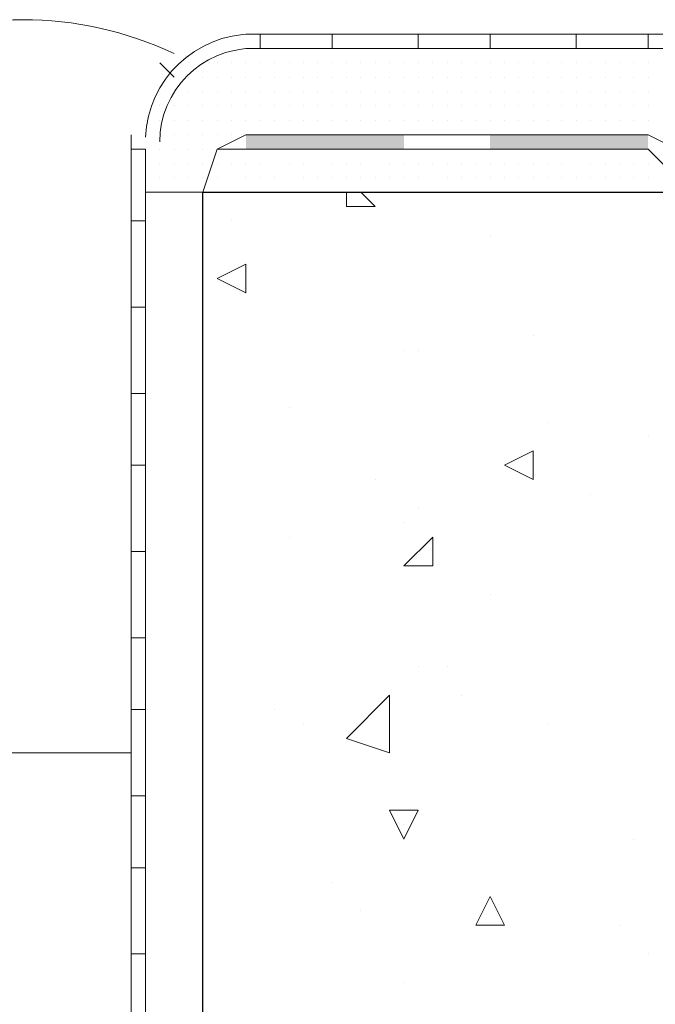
# Model space of a CAD drawing. Header units: metres. Extents: x 5.7 to 89.8, y 4 to 63.5.
# Tile 432 of 475: x 70.66 to 71.086, y 49.207 to 49.867. Entities that reach past the tile are written whole.
import ezdxf

# ---------------------------------------------------------------- set-up
doc = ezdxf.new("R2010")
doc.units = ezdxf.units.M
doc.header["$MEASUREMENT"] = 0
for name, color, linetype in [('PDF17_dim', 7, 'Continuous'), ('PDF17_hatch-borshi', 7, 'Continuous'), ('PDF17_Isogam', 7, 'Continuous'), ('PDF17_kaff', 7, 'Continuous'), ('PDF17_makos plan', 7, 'Continuous'), ('PDF17_wall', 7, 'Continuous'), ('PDF17_WIN', 7, 'Continuous')]:
    doc.layers.add(name, color=color, linetype=linetype)

msp = doc.modelspace()

# ---------------------------------------------------------------- linework, layer by layer
at = {"layer": 'PDF17_dim', "lineweight": 20}
msp.add_arc((70.66251, 49.63118), 0.23596, 64.63806, 115.48826, dxfattribs=at)
at = {"layer": 'PDF17_hatch-borshi', "lineweight": 18}
for points in [[(70.81179, 49.84788), (70.81179, 49.84788)], [(70.83106, 49.84788), (70.83106, 49.84788)], [(70.85032, 49.84788), (70.85032, 49.84788)], [(70.85032, 49.84788), (70.85032, 49.84788)], [(70.86958, 49.84788), (70.86958, 49.84788)], [(70.87921, 49.84788), (70.87921, 49.84788)], [(70.89847, 49.84788), (70.89847, 49.84788)], [(70.89847, 49.84788), (70.89847, 49.84788)], [(70.9081, 49.84788), (70.9081, 49.84788)], [(70.9081, 49.84788), (70.9081, 49.84788)], [(70.91774, 49.84788), (70.91774, 49.84788)], [(70.937, 49.84788), (70.937, 49.84788)], [(70.94663, 49.84788), (70.94663, 49.84788)], [(70.96589, 49.84788), (70.96589, 49.84788)], [(71.00442, 49.84788), (71.00442, 49.84788)], [(71.01405, 49.84788), (71.01405, 49.84788)], [(71.04294, 49.84788), (71.04294, 49.84788)], [(71.0622, 49.84788), (71.0622, 49.84788)], [(70.77327, 49.83825), (70.77327, 49.83825)], [(70.7829, 49.83825), (70.7829, 49.83825)], [(70.7829, 49.83825), (70.7829, 49.83825)], [(70.79253, 49.83825), (70.79253, 49.83825)], [(70.79253, 49.83825), (70.79253, 49.83825)], [(70.79253, 49.83825), (70.79253, 49.83825)], [(70.80216, 49.83825), (70.80216, 49.83825)], [(70.80216, 49.83825), (70.80216, 49.83825)], [(70.80216, 49.83825), (70.80216, 49.83825)], [(70.81179, 49.83825), (70.81179, 49.83825)], [(70.81179, 49.83825), (70.81179, 49.83825)], [(70.81179, 49.83825), (70.81179, 49.83825)], [(70.81179, 49.83825), (70.81179, 49.83825)], [(70.82142, 49.83825), (70.82142, 49.83825)], [(70.82142, 49.83825), (70.82142, 49.83825)], [(70.82142, 49.83825), (70.82142, 49.83825)], [(70.82142, 49.83825), (70.82142, 49.83825)], [(70.83106, 49.83825), (70.83106, 49.83825)], [(70.83106, 49.83825), (70.83106, 49.83825)], [(70.83106, 49.83825), (70.83106, 49.83825)], [(70.83106, 49.83825), (70.83106, 49.83825)], [(70.84069, 49.83825), (70.84069, 49.83825)], [(70.84069, 49.83825), (70.84069, 49.83825)], [(70.84069, 49.83825), (70.84069, 49.83825)], [(70.84069, 49.83825), (70.84069, 49.83825)], [(70.84069, 49.83825), (70.84069, 49.83825)], [(70.85032, 49.83825), (70.85032, 49.83825)], [(70.85032, 49.83825), (70.85032, 49.83825)], [(70.85032, 49.83825), (70.85032, 49.83825)], [(70.85995, 49.83825), (70.85995, 49.83825)], [(70.85995, 49.83825), (70.85995, 49.83825)], [(70.85995, 49.83825), (70.85995, 49.83825)], [(70.85995, 49.83825), (70.85995, 49.83825)], [(70.86958, 49.83825), (70.86958, 49.83825)], [(70.86958, 49.83825), (70.86958, 49.83825)], [(70.86958, 49.83825), (70.86958, 49.83825)], [(70.87921, 49.83825), (70.87921, 49.83825)], [(70.87921, 49.83825), (70.87921, 49.83825)], [(70.87921, 49.83825), (70.87921, 49.83825)], [(70.88884, 49.83825), (70.88884, 49.83825)], [(70.88884, 49.83825), (70.88884, 49.83825)], [(70.88884, 49.83825), (70.88884, 49.83825)], [(70.89847, 49.83825), (70.89847, 49.83825)], [(70.89847, 49.83825), (70.89847, 49.83825)], [(70.89847, 49.83825), (70.89847, 49.83825)], [(70.89847, 49.83825), (70.89847, 49.83825)], [(70.9081, 49.83825), (70.9081, 49.83825)], [(70.9081, 49.83825), (70.9081, 49.83825)], [(70.91774, 49.83825), (70.91774, 49.83825)], [(70.91774, 49.83825), (70.91774, 49.83825)], [(70.91774, 49.83825), (70.91774, 49.83825)], [(70.91774, 49.83825), (70.91774, 49.83825)], [(70.92737, 49.83825), (70.92737, 49.83825)], [(70.92737, 49.83825), (70.92737, 49.83825)], [(70.92737, 49.83825), (70.92737, 49.83825)], [(70.92737, 49.83825), (70.92737, 49.83825)], [(70.937, 49.83825), (70.937, 49.83825)], [(70.937, 49.83825), (70.937, 49.83825)], [(70.937, 49.83825), (70.937, 49.83825)], [(70.937, 49.83825), (70.937, 49.83825)], [(70.94663, 49.83825), (70.94663, 49.83825)], [(70.94663, 49.83825), (70.94663, 49.83825)], [(70.94663, 49.83825), (70.94663, 49.83825)], [(70.94663, 49.83825), (70.94663, 49.83825)], [(70.94663, 49.83825), (70.94663, 49.83825)], [(70.95626, 49.83825), (70.95626, 49.83825)], [(70.95626, 49.83825), (70.95626, 49.83825)], [(70.95626, 49.83825), (70.95626, 49.83825)], [(70.96589, 49.83825), (70.96589, 49.83825)], [(70.96589, 49.83825), (70.96589, 49.83825)], [(70.96589, 49.83825), (70.96589, 49.83825)], [(70.96589, 49.83825), (70.96589, 49.83825)], [(70.96589, 49.83825), (70.96589, 49.83825)], [(70.97552, 49.83825), (70.97552, 49.83825)], [(70.97552, 49.83825), (70.97552, 49.83825)], [(70.97552, 49.83825), (70.97552, 49.83825)], [(70.97552, 49.83825), (70.97552, 49.83825)], [(70.98515, 49.83825), (70.98515, 49.83825)], [(70.98515, 49.83825), (70.98515, 49.83825)], [(70.98515, 49.83825), (70.98515, 49.83825)], [(70.98515, 49.83825), (70.98515, 49.83825)], [(70.99479, 49.83825), (70.99479, 49.83825)], [(70.99479, 49.83825), (70.99479, 49.83825)], [(70.99479, 49.83825), (70.99479, 49.83825)], [(71.00442, 49.83825), (71.00442, 49.83825)], [(71.00442, 49.83825), (71.00442, 49.83825)], [(71.00442, 49.83825), (71.00442, 49.83825)], [(71.00442, 49.83825), (71.00442, 49.83825)], [(71.01405, 49.83825), (71.01405, 49.83825)], [(71.01405, 49.83825), (71.01405, 49.83825)], [(71.01405, 49.83825), (71.01405, 49.83825)], [(71.01405, 49.83825), (71.01405, 49.83825)], [(71.02368, 49.83825), (71.02368, 49.83825)], [(71.02368, 49.83825), (71.02368, 49.83825)], [(71.03331, 49.83825), (71.03331, 49.83825)], [(71.03331, 49.83825), (71.03331, 49.83825)], [(71.03331, 49.83825), (71.03331, 49.83825)], [(71.03331, 49.83825), (71.03331, 49.83825)], [(71.03331, 49.83825), (71.03331, 49.83825)], [(71.04294, 49.83825), (71.04294, 49.83825)], [(71.04294, 49.83825), (71.04294, 49.83825)], [(71.04294, 49.83825), (71.04294, 49.83825)], [(71.05257, 49.83825), (71.05257, 49.83825)], [(71.05257, 49.83825), (71.05257, 49.83825)], [(71.05257, 49.83825), (71.05257, 49.83825)], [(71.05257, 49.83825), (71.05257, 49.83825)], [(71.0622, 49.83825), (71.0622, 49.83825)], [(71.0622, 49.83825), (71.0622, 49.83825)], [(71.0622, 49.83825), (71.0622, 49.83825)], [(71.07184, 49.83825), (71.07184, 49.83825)], [(71.07184, 49.83825), (71.07184, 49.83825)], [(71.07184, 49.83825), (71.07184, 49.83825)], [(71.07184, 49.83825), (71.07184, 49.83825)], [(71.08147, 49.83825), (71.08147, 49.83825)], [(71.08147, 49.83825), (71.08147, 49.83825)], [(71.08147, 49.83825), (71.08147, 49.83825)], [(71.08147, 49.83825), (71.08147, 49.83825)], [(70.76364, 49.82862), (70.76364, 49.82862)], [(70.76364, 49.82862), (70.76364, 49.82862)], [(70.77327, 49.82862), (70.77327, 49.82862)], [(70.77327, 49.82862), (70.77327, 49.82862)], [(70.77327, 49.82862), (70.77327, 49.82862)], [(70.7829, 49.82862), (70.7829, 49.82862)], [(70.7829, 49.82862), (70.7829, 49.82862)], [(70.7829, 49.82862), (70.7829, 49.82862)], [(70.7829, 49.82862), (70.7829, 49.82862)], [(70.79253, 49.82862), (70.79253, 49.82862)], [(70.79253, 49.82862), (70.79253, 49.82862)], [(70.79253, 49.82862), (70.79253, 49.82862)], [(70.79253, 49.82862), (70.79253, 49.82862)], [(70.79253, 49.82862), (70.79253, 49.82862)], [(70.80216, 49.82862), (70.80216, 49.82862)], [(70.80216, 49.82862), (70.80216, 49.82862)], [(70.80216, 49.82862), (70.80216, 49.82862)], [(70.80216, 49.82862), (70.80216, 49.82862)], [(70.81179, 49.82862), (70.81179, 49.82862)], [(70.81179, 49.82862), (70.81179, 49.82862)], [(70.81179, 49.82862), (70.81179, 49.82862)], [(70.81179, 49.82862), (70.81179, 49.82862)], [(70.81179, 49.82862), (70.81179, 49.82862)], [(70.82142, 49.82862), (70.82142, 49.82862)], [(70.82142, 49.82862), (70.82142, 49.82862)], [(70.82142, 49.82862), (70.82142, 49.82862)], [(70.83106, 49.82862), (70.83106, 49.82862)], [(70.83106, 49.82862), (70.83106, 49.82862)], [(70.83106, 49.82862), (70.83106, 49.82862)], [(70.84069, 49.82862), (70.84069, 49.82862)], [(70.84069, 49.82862), (70.84069, 49.82862)], [(70.84069, 49.82862), (70.84069, 49.82862)], [(70.85032, 49.82862), (70.85032, 49.82862)], [(70.85032, 49.82862), (70.85032, 49.82862)], [(70.85032, 49.82862), (70.85032, 49.82862)], [(70.85995, 49.82862), (70.85995, 49.82862)], [(70.85995, 49.82862), (70.85995, 49.82862)], [(70.85995, 49.82862), (70.85995, 49.82862)], [(70.85995, 49.82862), (70.85995, 49.82862)], [(70.85995, 49.82862), (70.85995, 49.82862)], [(70.86958, 49.82862), (70.86958, 49.82862)], [(70.86958, 49.82862), (70.86958, 49.82862)], [(70.86958, 49.82862), (70.86958, 49.82862)], [(70.86958, 49.82862), (70.86958, 49.82862)], [(70.86958, 49.82862), (70.86958, 49.82862)], [(70.87921, 49.82862), (70.87921, 49.82862)], [(70.87921, 49.82862), (70.87921, 49.82862)], [(70.87921, 49.82862), (70.87921, 49.82862)], [(70.88884, 49.82862), (70.88884, 49.82862)], [(70.88884, 49.82862), (70.88884, 49.82862)], [(70.88884, 49.82862), (70.88884, 49.82862)], [(70.88884, 49.82862), (70.88884, 49.82862)], [(70.89847, 49.82862), (70.89847, 49.82862)], [(70.89847, 49.82862), (70.89847, 49.82862)], [(70.89847, 49.82862), (70.89847, 49.82862)], [(70.9081, 49.82862), (70.9081, 49.82862)], [(70.9081, 49.82862), (70.9081, 49.82862)], [(70.9081, 49.82862), (70.9081, 49.82862)], [(70.91774, 49.82862), (70.91774, 49.82862)], [(70.91774, 49.82862), (70.91774, 49.82862)], [(70.91774, 49.82862), (70.91774, 49.82862)], [(70.91774, 49.82862), (70.91774, 49.82862)], [(70.92737, 49.82862), (70.92737, 49.82862)], [(70.92737, 49.82862), (70.92737, 49.82862)], [(70.92737, 49.82862), (70.92737, 49.82862)], [(70.92737, 49.82862), (70.92737, 49.82862)], [(70.937, 49.82862), (70.937, 49.82862)], [(70.937, 49.82862), (70.937, 49.82862)], [(70.937, 49.82862), (70.937, 49.82862)], [(70.94663, 49.82862), (70.94663, 49.82862)], [(70.94663, 49.82862), (70.94663, 49.82862)], [(70.94663, 49.82862), (70.94663, 49.82862)], [(70.94663, 49.82862), (70.94663, 49.82862)], [(70.95626, 49.82862), (70.95626, 49.82862)], [(70.95626, 49.82862), (70.95626, 49.82862)], [(70.95626, 49.82862), (70.95626, 49.82862)], [(70.96589, 49.82862), (70.96589, 49.82862)], [(70.96589, 49.82862), (70.96589, 49.82862)], [(70.96589, 49.82862), (70.96589, 49.82862)], [(70.97552, 49.82862), (70.97552, 49.82862)], [(70.97552, 49.82862), (70.97552, 49.82862)], [(70.97552, 49.82862), (70.97552, 49.82862)], [(70.97552, 49.82862), (70.97552, 49.82862)], [(70.97552, 49.82862), (70.97552, 49.82862)], [(70.98515, 49.82862), (70.98515, 49.82862)], [(70.98515, 49.82862), (70.98515, 49.82862)], [(70.98515, 49.82862), (70.98515, 49.82862)], [(70.99479, 49.82862), (70.99479, 49.82862)], [(70.99479, 49.82862), (70.99479, 49.82862)], [(70.99479, 49.82862), (70.99479, 49.82862)], [(70.99479, 49.82862), (70.99479, 49.82862)], [(71.00442, 49.82862), (71.00442, 49.82862)], [(71.00442, 49.82862), (71.00442, 49.82862)], [(71.00442, 49.82862), (71.00442, 49.82862)], [(71.00442, 49.82862), (71.00442, 49.82862)], [(71.00442, 49.82862), (71.00442, 49.82862)], [(71.01405, 49.82862), (71.01405, 49.82862)], [(71.01405, 49.82862), (71.01405, 49.82862)], [(71.01405, 49.82862), (71.01405, 49.82862)], [(71.01405, 49.82862), (71.01405, 49.82862)], [(71.02368, 49.82862), (71.02368, 49.82862)], [(71.02368, 49.82862), (71.02368, 49.82862)], [(71.02368, 49.82862), (71.02368, 49.82862)], [(71.02368, 49.82862), (71.02368, 49.82862)], [(71.03331, 49.82862), (71.03331, 49.82862)], [(71.03331, 49.82862), (71.03331, 49.82862)], [(71.04294, 49.82862), (71.04294, 49.82862)], [(71.04294, 49.82862), (71.04294, 49.82862)], [(71.04294, 49.82862), (71.04294, 49.82862)], [(71.05257, 49.82862), (71.05257, 49.82862)], [(71.05257, 49.82862), (71.05257, 49.82862)], [(71.0622, 49.82862), (71.0622, 49.82862)], [(71.0622, 49.82862), (71.0622, 49.82862)], [(71.0622, 49.82862), (71.0622, 49.82862)], [(71.07184, 49.82862), (71.07184, 49.82862)], [(71.07184, 49.82862), (71.07184, 49.82862)], [(71.07184, 49.82862), (71.07184, 49.82862)], [(71.08147, 49.82862), (71.08147, 49.82862)], [(71.08147, 49.82862), (71.08147, 49.82862)], [(71.08147, 49.82862), (71.08147, 49.82862)], [(71.08147, 49.82862), (71.08147, 49.82862)], [(70.75401, 49.81899), (70.75401, 49.81899)], [(70.76364, 49.81899), (70.76364, 49.81899)], [(70.76364, 49.81899), (70.76364, 49.81899)], [(70.77327, 49.81899), (70.77327, 49.81899)], [(70.77327, 49.81899), (70.77327, 49.81899)], [(70.7829, 49.81899), (70.7829, 49.81899)], [(70.7829, 49.81899), (70.7829, 49.81899)], [(70.7829, 49.81899), (70.7829, 49.81899)], [(70.7829, 49.81899), (70.7829, 49.81899)], [(70.79253, 49.81899), (70.79253, 49.81899)], [(70.79253, 49.81899), (70.79253, 49.81899)], [(70.79253, 49.81899), (70.79253, 49.81899)], [(70.80216, 49.81899), (70.80216, 49.81899)], [(70.80216, 49.81899), (70.80216, 49.81899)], [(70.80216, 49.81899), (70.80216, 49.81899)], [(70.80216, 49.81899), (70.80216, 49.81899)], [(70.81179, 49.81899), (70.81179, 49.81899)], [(70.81179, 49.81899), (70.81179, 49.81899)], [(70.81179, 49.81899), (70.81179, 49.81899)], [(70.81179, 49.81899), (70.81179, 49.81899)], [(70.82142, 49.81899), (70.82142, 49.81899)], [(70.82142, 49.81899), (70.82142, 49.81899)], [(70.82142, 49.81899), (70.82142, 49.81899)], [(70.82142, 49.81899), (70.82142, 49.81899)], [(70.83106, 49.81899), (70.83106, 49.81899)], [(70.83106, 49.81899), (70.83106, 49.81899)], [(70.83106, 49.81899), (70.83106, 49.81899)], [(70.83106, 49.81899), (70.83106, 49.81899)], [(70.84069, 49.81899), (70.84069, 49.81899)], [(70.84069, 49.81899), (70.84069, 49.81899)], [(70.84069, 49.81899), (70.84069, 49.81899)], [(70.85032, 49.81899), (70.85032, 49.81899)], [(70.85032, 49.81899), (70.85032, 49.81899)], [(70.85032, 49.81899), (70.85032, 49.81899)], [(70.85032, 49.81899), (70.85032, 49.81899)], [(70.85995, 49.81899), (70.85995, 49.81899)], [(70.85995, 49.81899), (70.85995, 49.81899)], [(70.86958, 49.81899), (70.86958, 49.81899)], [(70.86958, 49.81899), (70.86958, 49.81899)], [(70.86958, 49.81899), (70.86958, 49.81899)], [(70.87921, 49.81899), (70.87921, 49.81899)], [(70.87921, 49.81899), (70.87921, 49.81899)], [(70.87921, 49.81899), (70.87921, 49.81899)], [(70.88884, 49.81899), (70.88884, 49.81899)], [(70.88884, 49.81899), (70.88884, 49.81899)], [(70.88884, 49.81899), (70.88884, 49.81899)], [(70.89847, 49.81899), (70.89847, 49.81899)], [(70.89847, 49.81899), (70.89847, 49.81899)], [(70.89847, 49.81899), (70.89847, 49.81899)], [(70.89847, 49.81899), (70.89847, 49.81899)], [(70.89847, 49.81899), (70.89847, 49.81899)], [(70.9081, 49.81899), (70.9081, 49.81899)], [(70.9081, 49.81899), (70.9081, 49.81899)], [(70.9081, 49.81899), (70.9081, 49.81899)], [(70.91774, 49.81899), (70.91774, 49.81899)], [(70.91774, 49.81899), (70.91774, 49.81899)], [(70.91774, 49.81899), (70.91774, 49.81899)], [(70.91774, 49.81899), (70.91774, 49.81899)], [(70.92737, 49.81899), (70.92737, 49.81899)], [(70.92737, 49.81899), (70.92737, 49.81899)], [(70.92737, 49.81899), (70.92737, 49.81899)], [(70.92737, 49.81899), (70.92737, 49.81899)], [(70.937, 49.81899), (70.937, 49.81899)], [(70.937, 49.81899), (70.937, 49.81899)], [(70.937, 49.81899), (70.937, 49.81899)], [(70.94663, 49.81899), (70.94663, 49.81899)], [(70.94663, 49.81899), (70.94663, 49.81899)], [(70.94663, 49.81899), (70.94663, 49.81899)], [(70.94663, 49.81899), (70.94663, 49.81899)], [(70.95626, 49.81899), (70.95626, 49.81899)], [(70.95626, 49.81899), (70.95626, 49.81899)], [(70.95626, 49.81899), (70.95626, 49.81899)], [(70.96589, 49.81899), (70.96589, 49.81899)], [(70.96589, 49.81899), (70.96589, 49.81899)], [(70.97552, 49.81899), (70.97552, 49.81899)], [(70.97552, 49.81899), (70.97552, 49.81899)], [(70.98515, 49.81899), (70.98515, 49.81899)], [(70.98515, 49.81899), (70.98515, 49.81899)], [(70.98515, 49.81899), (70.98515, 49.81899)], [(70.99479, 49.81899), (70.99479, 49.81899)], [(70.99479, 49.81899), (70.99479, 49.81899)], [(70.99479, 49.81899), (70.99479, 49.81899)], [(71.00442, 49.81899), (71.00442, 49.81899)], [(71.00442, 49.81899), (71.00442, 49.81899)], [(71.00442, 49.81899), (71.00442, 49.81899)], [(71.00442, 49.81899), (71.00442, 49.81899)], [(71.00442, 49.81899), (71.00442, 49.81899)], [(71.01405, 49.81899), (71.01405, 49.81899)], [(71.01405, 49.81899), (71.01405, 49.81899)], [(71.01405, 49.81899), (71.01405, 49.81899)], [(71.01405, 49.81899), (71.01405, 49.81899)], [(71.02368, 49.81899), (71.02368, 49.81899)], [(71.02368, 49.81899), (71.02368, 49.81899)], [(71.02368, 49.81899), (71.02368, 49.81899)], [(71.02368, 49.81899), (71.02368, 49.81899)], [(71.03331, 49.81899), (71.03331, 49.81899)], [(71.03331, 49.81899), (71.03331, 49.81899)], [(71.03331, 49.81899), (71.03331, 49.81899)], [(71.03331, 49.81899), (71.03331, 49.81899)], [(71.03331, 49.81899), (71.03331, 49.81899)], [(71.04294, 49.81899), (71.04294, 49.81899)], [(71.04294, 49.81899), (71.04294, 49.81899)], [(71.04294, 49.81899), (71.04294, 49.81899)], [(71.05257, 49.81899), (71.05257, 49.81899)], [(71.05257, 49.81899), (71.05257, 49.81899)], [(71.05257, 49.81899), (71.05257, 49.81899)], [(71.05257, 49.81899), (71.05257, 49.81899)], [(71.0622, 49.81899), (71.0622, 49.81899)], [(71.0622, 49.81899), (71.0622, 49.81899)], [(71.0622, 49.81899), (71.0622, 49.81899)], [(71.0622, 49.81899), (71.0622, 49.81899)], [(71.07184, 49.81899), (71.07184, 49.81899)], [(71.07184, 49.81899), (71.07184, 49.81899)], [(71.07184, 49.81899), (71.07184, 49.81899)], [(71.08147, 49.81899), (71.08147, 49.81899)], [(71.08147, 49.81899), (71.08147, 49.81899)], [(71.08147, 49.81899), (71.08147, 49.81899)], [(71.08147, 49.81899), (71.08147, 49.81899)], [(70.75401, 49.80936), (70.75401, 49.80936)], [(70.75401, 49.80936), (70.75401, 49.80936)], [(70.75401, 49.80936), (70.75401, 49.80936)], [(70.76364, 49.80936), (70.76364, 49.80936)], [(70.76364, 49.80936), (70.76364, 49.80936)], [(70.76364, 49.80936), (70.76364, 49.80936)], [(70.76364, 49.80936), (70.76364, 49.80936)], [(70.77327, 49.80936), (70.77327, 49.80936)], [(70.77327, 49.80936), (70.77327, 49.80936)], [(70.77327, 49.80936), (70.77327, 49.80936)], [(70.77327, 49.80936), (70.77327, 49.80936)], [(70.7829, 49.80936), (70.7829, 49.80936)], [(70.7829, 49.80936), (70.7829, 49.80936)], [(70.7829, 49.80936), (70.7829, 49.80936)], [(70.79253, 49.80936), (70.79253, 49.80936)], [(70.79253, 49.80936), (70.79253, 49.80936)], [(70.79253, 49.80936), (70.79253, 49.80936)], [(70.79253, 49.80936), (70.79253, 49.80936)], [(70.80216, 49.80936), (70.80216, 49.80936)], [(70.80216, 49.80936), (70.80216, 49.80936)], [(70.80216, 49.80936), (70.80216, 49.80936)], [(70.81179, 49.80936), (70.81179, 49.80936)], [(70.81179, 49.80936), (70.81179, 49.80936)], [(70.82142, 49.80936), (70.82142, 49.80936)], [(70.82142, 49.80936), (70.82142, 49.80936)], [(70.82142, 49.80936), (70.82142, 49.80936)], [(70.82142, 49.80936), (70.82142, 49.80936)], [(70.83106, 49.80936), (70.83106, 49.80936)], [(70.83106, 49.80936), (70.83106, 49.80936)], [(70.83106, 49.80936), (70.83106, 49.80936)], [(70.83106, 49.80936), (70.83106, 49.80936)], [(70.84069, 49.80936), (70.84069, 49.80936)], [(70.84069, 49.80936), (70.84069, 49.80936)], [(70.84069, 49.80936), (70.84069, 49.80936)], [(70.84069, 49.80936), (70.84069, 49.80936)], [(70.84069, 49.80936), (70.84069, 49.80936)], [(70.85032, 49.80936), (70.85032, 49.80936)], [(70.85032, 49.80936), (70.85032, 49.80936)], [(70.85032, 49.80936), (70.85032, 49.80936)], [(70.85032, 49.80936), (70.85032, 49.80936)], [(70.85995, 49.80936), (70.85995, 49.80936)], [(70.85995, 49.80936), (70.85995, 49.80936)], [(70.85995, 49.80936), (70.85995, 49.80936)], [(70.85995, 49.80936), (70.85995, 49.80936)], [(70.86958, 49.80936), (70.86958, 49.80936)], [(70.86958, 49.80936), (70.86958, 49.80936)], [(70.86958, 49.80936), (70.86958, 49.80936)], [(70.86958, 49.80936), (70.86958, 49.80936)], [(70.86958, 49.80936), (70.86958, 49.80936)], [(70.87921, 49.80936), (70.87921, 49.80936)], [(70.87921, 49.80936), (70.87921, 49.80936)], [(70.87921, 49.80936), (70.87921, 49.80936)], [(70.88884, 49.80936), (70.88884, 49.80936)], [(70.88884, 49.80936), (70.88884, 49.80936)], [(70.88884, 49.80936), (70.88884, 49.80936)], [(70.88884, 49.80936), (70.88884, 49.80936)], [(70.89847, 49.80936), (70.89847, 49.80936)], [(70.89847, 49.80936), (70.89847, 49.80936)], [(70.9081, 49.80936), (70.9081, 49.80936)], [(70.9081, 49.80936), (70.9081, 49.80936)], [(70.9081, 49.80936), (70.9081, 49.80936)], [(70.9081, 49.80936), (70.9081, 49.80936)], [(70.91774, 49.80936), (70.91774, 49.80936)], [(70.91774, 49.80936), (70.91774, 49.80936)], [(70.91774, 49.80936), (70.91774, 49.80936)], [(70.92737, 49.80936), (70.92737, 49.80936)], [(70.92737, 49.80936), (70.92737, 49.80936)], [(70.92737, 49.80936), (70.92737, 49.80936)], [(70.92737, 49.80936), (70.92737, 49.80936)], [(70.92737, 49.80936), (70.92737, 49.80936)], [(70.92737, 49.80936), (70.92737, 49.80936)], [(70.937, 49.80936), (70.937, 49.80936)], [(70.937, 49.80936), (70.937, 49.80936)], [(70.937, 49.80936), (70.937, 49.80936)], [(70.937, 49.80936), (70.937, 49.80936)], [(70.94663, 49.80936), (70.94663, 49.80936)], [(70.94663, 49.80936), (70.94663, 49.80936)], [(70.94663, 49.80936), (70.94663, 49.80936)], [(70.95626, 49.80936), (70.95626, 49.80936)], [(70.95626, 49.80936), (70.95626, 49.80936)], [(70.95626, 49.80936), (70.95626, 49.80936)], [(70.95626, 49.80936), (70.95626, 49.80936)], [(70.95626, 49.80936), (70.95626, 49.80936)], [(70.95626, 49.80936), (70.95626, 49.80936)], [(70.96589, 49.80936), (70.96589, 49.80936)], [(70.96589, 49.80936), (70.96589, 49.80936)], [(70.97552, 49.80936), (70.97552, 49.80936)], [(70.97552, 49.80936), (70.97552, 49.80936)], [(70.97552, 49.80936), (70.97552, 49.80936)], [(70.97552, 49.80936), (70.97552, 49.80936)], [(70.97552, 49.80936), (70.97552, 49.80936)], [(70.98515, 49.80936), (70.98515, 49.80936)], [(70.98515, 49.80936), (70.98515, 49.80936)], [(70.98515, 49.80936), (70.98515, 49.80936)], [(70.99479, 49.80936), (70.99479, 49.80936)], [(70.99479, 49.80936), (70.99479, 49.80936)], [(70.99479, 49.80936), (70.99479, 49.80936)], [(71.00442, 49.80936), (71.00442, 49.80936)], [(71.00442, 49.80936), (71.00442, 49.80936)], [(71.00442, 49.80936), (71.00442, 49.80936)], [(71.01405, 49.80936), (71.01405, 49.80936)], [(71.01405, 49.80936), (71.01405, 49.80936)], [(71.01405, 49.80936), (71.01405, 49.80936)], [(71.02368, 49.80936), (71.02368, 49.80936)], [(71.02368, 49.80936), (71.02368, 49.80936)], [(71.03331, 49.80936), (71.03331, 49.80936)], [(71.03331, 49.80936), (71.03331, 49.80936)], [(71.03331, 49.80936), (71.03331, 49.80936)], [(71.04294, 49.80936), (71.04294, 49.80936)], [(71.04294, 49.80936), (71.04294, 49.80936)], [(71.04294, 49.80936), (71.04294, 49.80936)], [(71.04294, 49.80936), (71.04294, 49.80936)], [(71.05257, 49.80936), (71.05257, 49.80936)], [(71.05257, 49.80936), (71.05257, 49.80936)], [(71.05257, 49.80936), (71.05257, 49.80936)], [(71.0622, 49.80936), (71.0622, 49.80936)], [(71.0622, 49.80936), (71.0622, 49.80936)], [(71.0622, 49.80936), (71.0622, 49.80936)], [(71.0622, 49.80936), (71.0622, 49.80936)], [(71.07184, 49.80936), (71.07184, 49.80936)], [(71.07184, 49.80936), (71.07184, 49.80936)], [(71.07184, 49.80936), (71.07184, 49.80936)], [(71.08147, 49.80936), (71.08147, 49.80936)], [(71.08147, 49.80936), (71.08147, 49.80936)], [(71.08147, 49.80936), (71.08147, 49.80936)], [(70.74437, 49.79972), (70.74437, 49.79972)], [(70.75401, 49.79972), (70.75401, 49.79972)], [(70.75401, 49.79972), (70.75401, 49.79972)], [(70.75401, 49.79972), (70.75401, 49.79972)], [(70.76364, 49.79972), (70.76364, 49.79972)], [(70.76364, 49.79972), (70.76364, 49.79972)], [(70.76364, 49.79972), (70.76364, 49.79972)], [(70.77327, 49.79972), (70.77327, 49.79972)], [(70.77327, 49.79972), (70.77327, 49.79972)], [(70.77327, 49.79972), (70.77327, 49.79972)], [(70.7829, 49.79972), (70.7829, 49.79972)], [(70.7829, 49.79972), (70.7829, 49.79972)], [(70.7829, 49.79972), (70.7829, 49.79972)], [(70.7829, 49.79972), (70.7829, 49.79972)], [(70.79253, 49.79972), (70.79253, 49.79972)], [(70.79253, 49.79972), (70.79253, 49.79972)], [(70.79253, 49.79972), (70.79253, 49.79972)], [(70.79253, 49.79972), (70.79253, 49.79972)], [(70.80216, 49.79972), (70.80216, 49.79972)], [(70.80216, 49.79972), (70.80216, 49.79972)], [(70.81179, 49.79972), (70.81179, 49.79972)], [(70.81179, 49.79972), (70.81179, 49.79972)], [(70.81179, 49.79972), (70.81179, 49.79972)], [(70.81179, 49.79972), (70.81179, 49.79972)], [(70.82142, 49.79972), (70.82142, 49.79972)], [(70.82142, 49.79972), (70.82142, 49.79972)], [(70.83106, 49.79972), (70.83106, 49.79972)], [(70.83106, 49.79972), (70.83106, 49.79972)], [(70.83106, 49.79972), (70.83106, 49.79972)], [(70.84069, 49.79972), (70.84069, 49.79972)], [(70.84069, 49.79972), (70.84069, 49.79972)], [(70.85032, 49.79972), (70.85032, 49.79972)], [(70.85032, 49.79972), (70.85032, 49.79972)], [(70.85032, 49.79972), (70.85032, 49.79972)], [(70.85032, 49.79972), (70.85032, 49.79972)], [(70.85995, 49.79972), (70.85995, 49.79972)], [(70.85995, 49.79972), (70.85995, 49.79972)], [(70.85995, 49.79972), (70.85995, 49.79972)], [(70.85995, 49.79972), (70.85995, 49.79972)], [(70.86958, 49.79972), (70.86958, 49.79972)], [(70.86958, 49.79972), (70.86958, 49.79972)], [(70.87921, 49.79972), (70.87921, 49.79972)], [(70.87921, 49.79972), (70.87921, 49.79972)], [(70.87921, 49.79972), (70.87921, 49.79972)], [(70.87921, 49.79972), (70.87921, 49.79972)], [(70.88884, 49.79972), (70.88884, 49.79972)], [(70.88884, 49.79972), (70.88884, 49.79972)], [(70.89847, 49.79972), (70.89847, 49.79972)], [(70.89847, 49.79972), (70.89847, 49.79972)], [(70.89847, 49.79972), (70.89847, 49.79972)], [(70.89847, 49.79972), (70.89847, 49.79972)], [(70.89847, 49.79972), (70.89847, 49.79972)], [(70.9081, 49.79972), (70.9081, 49.79972)], [(70.9081, 49.79972), (70.9081, 49.79972)], [(70.9081, 49.79972), (70.9081, 49.79972)], [(70.91774, 49.79972), (70.91774, 49.79972)], [(70.91774, 49.79972), (70.91774, 49.79972)], [(70.91774, 49.79972), (70.91774, 49.79972)], [(70.91774, 49.79972), (70.91774, 49.79972)], [(70.92737, 49.79972), (70.92737, 49.79972)], [(70.92737, 49.79972), (70.92737, 49.79972)], [(70.92737, 49.79972), (70.92737, 49.79972)], [(70.92737, 49.79972), (70.92737, 49.79972)], [(70.937, 49.79972), (70.937, 49.79972)], [(70.937, 49.79972), (70.937, 49.79972)], [(70.94663, 49.79972), (70.94663, 49.79972)], [(70.94663, 49.79972), (70.94663, 49.79972)], [(70.94663, 49.79972), (70.94663, 49.79972)], [(70.95626, 49.79972), (70.95626, 49.79972)], [(70.95626, 49.79972), (70.95626, 49.79972)], [(70.95626, 49.79972), (70.95626, 49.79972)], [(70.96589, 49.79972), (70.96589, 49.79972)], [(70.96589, 49.79972), (70.96589, 49.79972)], [(70.96589, 49.79972), (70.96589, 49.79972)], [(70.96589, 49.79972), (70.96589, 49.79972)], [(70.97552, 49.79972), (70.97552, 49.79972)], [(70.97552, 49.79972), (70.97552, 49.79972)], [(70.98515, 49.79972), (70.98515, 49.79972)], [(70.98515, 49.79972), (70.98515, 49.79972)], [(70.98515, 49.79972), (70.98515, 49.79972)], [(70.98515, 49.79972), (70.98515, 49.79972)], [(70.99479, 49.79972), (70.99479, 49.79972)], [(70.99479, 49.79972), (70.99479, 49.79972)], [(70.99479, 49.79972), (70.99479, 49.79972)], [(70.99479, 49.79972), (70.99479, 49.79972)], [(71.00442, 49.79972), (71.00442, 49.79972)], [(71.00442, 49.79972), (71.00442, 49.79972)], [(71.00442, 49.79972), (71.00442, 49.79972)], [(71.01405, 49.79972), (71.01405, 49.79972)], [(71.01405, 49.79972), (71.01405, 49.79972)], [(71.01405, 49.79972), (71.01405, 49.79972)], [(71.01405, 49.79972), (71.01405, 49.79972)], [(71.02368, 49.79972), (71.02368, 49.79972)], [(71.02368, 49.79972), (71.02368, 49.79972)], [(71.02368, 49.79972), (71.02368, 49.79972)], [(71.03331, 49.79972), (71.03331, 49.79972)], [(71.03331, 49.79972), (71.03331, 49.79972)], [(71.03331, 49.79972), (71.03331, 49.79972)], [(71.04294, 49.79972), (71.04294, 49.79972)], [(71.05257, 49.79972), (71.05257, 49.79972)], [(71.05257, 49.79972), (71.05257, 49.79972)], [(71.0622, 49.79972), (71.0622, 49.79972)], [(71.0622, 49.79972), (71.0622, 49.79972)], [(71.0622, 49.79972), (71.0622, 49.79972)], [(71.07184, 49.79972), (71.07184, 49.79972)], [(71.07184, 49.79972), (71.07184, 49.79972)], [(71.07184, 49.79972), (71.07184, 49.79972)], [(71.08147, 49.79972), (71.08147, 49.79972)], [(71.08147, 49.79972), (71.08147, 49.79972)], [(71.08147, 49.79972), (71.08147, 49.79972)], [(71.08147, 49.79972), (71.08147, 49.79972)], [(70.75401, 49.79009), (70.75401, 49.79009)], [(70.75401, 49.79009), (70.75401, 49.79009)], [(70.75401, 49.79009), (70.75401, 49.79009)], [(70.76364, 49.79009), (70.76364, 49.79009)], [(70.76364, 49.79009), (70.76364, 49.79009)], [(70.77327, 49.79009), (70.77327, 49.79009)], [(70.77327, 49.79009), (70.77327, 49.79009)], [(70.7829, 49.79009), (70.7829, 49.79009)], [(70.7829, 49.79009), (70.7829, 49.79009)], [(70.7829, 49.79009), (70.7829, 49.79009)], [(70.7829, 49.79009), (70.7829, 49.79009)], [(70.79253, 49.79009), (70.79253, 49.79009)], [(70.79253, 49.79009), (70.79253, 49.79009)], [(70.79253, 49.79009), (70.79253, 49.79009)], [(70.80216, 49.79009), (70.80216, 49.79009)], [(70.80216, 49.79009), (70.80216, 49.79009)], [(70.81179, 49.79009), (70.81179, 49.79009)], [(70.81179, 49.79009), (70.81179, 49.79009)], [(70.82142, 49.79009), (70.82142, 49.79009)], [(70.82142, 49.79009), (70.82142, 49.79009)], [(70.82142, 49.79009), (70.82142, 49.79009)], [(70.83106, 49.79009), (70.83106, 49.79009)], [(70.83106, 49.79009), (70.83106, 49.79009)], [(70.84069, 49.79009), (70.84069, 49.79009)], [(70.84069, 49.79009), (70.84069, 49.79009)], [(70.84069, 49.79009), (70.84069, 49.79009)], [(70.85032, 49.79009), (70.85032, 49.79009)], [(70.85995, 49.79009), (70.85995, 49.79009)], [(70.86958, 49.79009), (70.86958, 49.79009)], [(70.86958, 49.79009), (70.86958, 49.79009)], [(70.87921, 49.79009), (70.87921, 49.79009)], [(70.87921, 49.79009), (70.87921, 49.79009)], [(70.88884, 49.79009), (70.88884, 49.79009)], [(70.88884, 49.79009), (70.88884, 49.79009)], [(70.89847, 49.79009), (70.89847, 49.79009)], [(70.89847, 49.79009), (70.89847, 49.79009)], [(70.9081, 49.79009), (70.9081, 49.79009)], [(70.9081, 49.79009), (70.9081, 49.79009)], [(70.9081, 49.79009), (70.9081, 49.79009)], [(70.92737, 49.79009), (70.92737, 49.79009)], [(70.92737, 49.79009), (70.92737, 49.79009)], [(70.92737, 49.79009), (70.92737, 49.79009)], [(70.92737, 49.79009), (70.92737, 49.79009)], [(70.937, 49.79009), (70.937, 49.79009)], [(70.937, 49.79009), (70.937, 49.79009)], [(70.94663, 49.79009), (70.94663, 49.79009)], [(70.94663, 49.79009), (70.94663, 49.79009)], [(70.95626, 49.79009), (70.95626, 49.79009)], [(70.95626, 49.79009), (70.95626, 49.79009)], [(70.95626, 49.79009), (70.95626, 49.79009)], [(70.96589, 49.79009), (70.96589, 49.79009)], [(70.97552, 49.79009), (70.97552, 49.79009)], [(70.97552, 49.79009), (70.97552, 49.79009)], [(70.98515, 49.79009), (70.98515, 49.79009)], [(70.99479, 49.79009), (70.99479, 49.79009)], [(70.99479, 49.79009), (70.99479, 49.79009)], [(70.99479, 49.79009), (70.99479, 49.79009)], [(71.00442, 49.79009), (71.00442, 49.79009)], [(71.00442, 49.79009), (71.00442, 49.79009)], [(71.01405, 49.79009), (71.01405, 49.79009)], [(71.02368, 49.79009), (71.02368, 49.79009)], [(71.02368, 49.79009), (71.02368, 49.79009)], [(71.03331, 49.79009), (71.03331, 49.79009)], [(71.03331, 49.79009), (71.03331, 49.79009)], [(71.04294, 49.79009), (71.04294, 49.79009)], [(71.04294, 49.79009), (71.04294, 49.79009)], [(71.05257, 49.79009), (71.05257, 49.79009)], [(71.05257, 49.79009), (71.05257, 49.79009)], [(71.05257, 49.79009), (71.05257, 49.79009)], [(71.0622, 49.79009), (71.0622, 49.79009)], [(71.0622, 49.79009), (71.0622, 49.79009)], [(71.07184, 49.79009), (71.07184, 49.79009)], [(71.08147, 49.79009), (71.08147, 49.79009)], [(70.74437, 49.78046), (70.74437, 49.78046)], [(70.74437, 49.78046), (70.74437, 49.78046)], [(70.74437, 49.78046), (70.74437, 49.78046)], [(70.75401, 49.78046), (70.75401, 49.78046)], [(70.75401, 49.78046), (70.75401, 49.78046)], [(70.75401, 49.78046), (70.75401, 49.78046)], [(70.76364, 49.78046), (70.76364, 49.78046)], [(70.76364, 49.78046), (70.76364, 49.78046)], [(70.76364, 49.78046), (70.76364, 49.78046)], [(70.76364, 49.78046), (70.76364, 49.78046)], [(70.77327, 49.78046), (70.77327, 49.78046)], [(70.77327, 49.78046), (70.77327, 49.78046)], [(70.77327, 49.78046), (70.77327, 49.78046)], [(70.7829, 49.78046), (70.7829, 49.78046)], [(70.7829, 49.78046), (70.7829, 49.78046)], [(70.79253, 49.78046), (70.79253, 49.78046)], [(70.80216, 49.78046), (70.80216, 49.78046)], [(70.81179, 49.78046), (70.81179, 49.78046)], [(70.81179, 49.78046), (70.81179, 49.78046)], [(70.83106, 49.78046), (70.83106, 49.78046)], [(70.83106, 49.78046), (70.83106, 49.78046)], [(70.84069, 49.78046), (70.84069, 49.78046)], [(70.84069, 49.78046), (70.84069, 49.78046)], [(70.84069, 49.78046), (70.84069, 49.78046)], [(70.85032, 49.78046), (70.85032, 49.78046)], [(70.85995, 49.78046), (70.85995, 49.78046)], [(70.85995, 49.78046), (70.85995, 49.78046)], [(70.87921, 49.78046), (70.87921, 49.78046)], [(70.88884, 49.78046), (70.88884, 49.78046)], [(70.89847, 49.78046), (70.89847, 49.78046)], [(70.91774, 49.78046), (70.91774, 49.78046)], [(70.94663, 49.78046), (70.94663, 49.78046)], [(70.96589, 49.78046), (70.96589, 49.78046)], [(70.99479, 49.78046), (70.99479, 49.78046)], [(71.00442, 49.78046), (71.00442, 49.78046)], [(71.01405, 49.78046), (71.01405, 49.78046)], [(71.02368, 49.78046), (71.02368, 49.78046)], [(71.02368, 49.78046), (71.02368, 49.78046)], [(71.04294, 49.78046), (71.04294, 49.78046)], [(71.05257, 49.78046), (71.05257, 49.78046)], [(71.07184, 49.78046), (71.07184, 49.78046)], [(71.08147, 49.78046), (71.08147, 49.78046)], [(70.74437, 49.77083), (70.74437, 49.77083)], [(70.74437, 49.77083), (70.74437, 49.77083)], [(70.75401, 49.77083), (70.75401, 49.77083)], [(70.75401, 49.77083), (70.75401, 49.77083)], [(70.75401, 49.77083), (70.75401, 49.77083)], [(70.75401, 49.77083), (70.75401, 49.77083)], [(70.75401, 49.77083), (70.75401, 49.77083)], [(70.76364, 49.77083), (70.76364, 49.77083)], [(70.76364, 49.77083), (70.76364, 49.77083)], [(70.76364, 49.77083), (70.76364, 49.77083)], [(70.76364, 49.77083), (70.76364, 49.77083)], [(70.77327, 49.77083), (70.77327, 49.77083)], [(70.77327, 49.77083), (70.77327, 49.77083)], [(70.77327, 49.77083), (70.77327, 49.77083)], [(70.7829, 49.77083), (70.7829, 49.77083)], [(70.7829, 49.77083), (70.7829, 49.77083)], [(70.7829, 49.77083), (70.7829, 49.77083)], [(70.79253, 49.77083), (70.79253, 49.77083)], [(70.80216, 49.77083), (70.80216, 49.77083)], [(70.80216, 49.77083), (70.80216, 49.77083)], [(70.80216, 49.77083), (70.80216, 49.77083)], [(70.80216, 49.77083), (70.80216, 49.77083)], [(70.81179, 49.77083), (70.81179, 49.77083)], [(70.81179, 49.77083), (70.81179, 49.77083)], [(70.82142, 49.77083), (70.82142, 49.77083)], [(70.82142, 49.77083), (70.82142, 49.77083)], [(70.82142, 49.77083), (70.82142, 49.77083)], [(70.84069, 49.77083), (70.84069, 49.77083)], [(70.85032, 49.77083), (70.85032, 49.77083)], [(70.85032, 49.77083), (70.85032, 49.77083)], [(70.85032, 49.77083), (70.85032, 49.77083)], [(70.86958, 49.77083), (70.86958, 49.77083)], [(70.86958, 49.77083), (70.86958, 49.77083)], [(70.86958, 49.77083), (70.86958, 49.77083)], [(70.87921, 49.77083), (70.87921, 49.77083)], [(70.87921, 49.77083), (70.87921, 49.77083)], [(70.88884, 49.77083), (70.88884, 49.77083)], [(70.88884, 49.77083), (70.88884, 49.77083)], [(70.9081, 49.77083), (70.9081, 49.77083)], [(70.9081, 49.77083), (70.9081, 49.77083)], [(70.91774, 49.77083), (70.91774, 49.77083)], [(70.91774, 49.77083), (70.91774, 49.77083)], [(70.91774, 49.77083), (70.91774, 49.77083)], [(70.92737, 49.77083), (70.92737, 49.77083)], [(70.937, 49.77083), (70.937, 49.77083)], [(70.937, 49.77083), (70.937, 49.77083)], [(70.94663, 49.77083), (70.94663, 49.77083)], [(70.94663, 49.77083), (70.94663, 49.77083)], [(70.94663, 49.77083), (70.94663, 49.77083)], [(70.95626, 49.77083), (70.95626, 49.77083)], [(70.95626, 49.77083), (70.95626, 49.77083)], [(70.95626, 49.77083), (70.95626, 49.77083)], [(70.96589, 49.77083), (70.96589, 49.77083)], [(70.97552, 49.77083), (70.97552, 49.77083)], [(70.97552, 49.77083), (70.97552, 49.77083)], [(70.97552, 49.77083), (70.97552, 49.77083)], [(70.98515, 49.77083), (70.98515, 49.77083)], [(70.98515, 49.77083), (70.98515, 49.77083)], [(70.98515, 49.77083), (70.98515, 49.77083)], [(70.99479, 49.77083), (70.99479, 49.77083)], [(71.00442, 49.77083), (71.00442, 49.77083)], [(71.00442, 49.77083), (71.00442, 49.77083)], [(71.01405, 49.77083), (71.01405, 49.77083)], [(71.01405, 49.77083), (71.01405, 49.77083)], [(71.02368, 49.77083), (71.02368, 49.77083)], [(71.02368, 49.77083), (71.02368, 49.77083)], [(71.04294, 49.77083), (71.04294, 49.77083)], [(71.04294, 49.77083), (71.04294, 49.77083)], [(71.05257, 49.77083), (71.05257, 49.77083)], [(71.05257, 49.77083), (71.05257, 49.77083)], [(71.0622, 49.77083), (71.0622, 49.77083)], [(71.07184, 49.77083), (71.07184, 49.77083)], [(71.07184, 49.77083), (71.07184, 49.77083)], [(71.08147, 49.77083), (71.08147, 49.77083)], [(71.08147, 49.77083), (71.08147, 49.77083)], [(71.08147, 49.77083), (71.08147, 49.77083)], [(70.74437, 49.7612), (70.74437, 49.7612)], [(70.74437, 49.7612), (70.74437, 49.7612)], [(70.75401, 49.7612), (70.75401, 49.7612)], [(70.75401, 49.7612), (70.75401, 49.7612)], [(70.75401, 49.7612), (70.75401, 49.7612)], [(70.76364, 49.7612), (70.76364, 49.7612)], [(70.76364, 49.7612), (70.76364, 49.7612)], [(70.76364, 49.7612), (70.76364, 49.7612)], [(70.76364, 49.7612), (70.76364, 49.7612)], [(70.77327, 49.7612), (70.77327, 49.7612)], [(70.77327, 49.7612), (70.77327, 49.7612)], [(70.77327, 49.7612), (70.77327, 49.7612)], [(70.77327, 49.7612), (70.77327, 49.7612)], [(70.7829, 49.7612), (70.7829, 49.7612)], [(70.79253, 49.7612), (70.79253, 49.7612)], [(70.81179, 49.7612), (70.81179, 49.7612)], [(70.82142, 49.7612), (70.82142, 49.7612)], [(70.83106, 49.7612), (70.83106, 49.7612)], [(70.85032, 49.7612), (70.85032, 49.7612)], [(70.85995, 49.7612), (70.85995, 49.7612)], [(70.85995, 49.7612), (70.85995, 49.7612)], [(70.85995, 49.7612), (70.85995, 49.7612)], [(70.86958, 49.7612), (70.86958, 49.7612)], [(70.87921, 49.7612), (70.87921, 49.7612)], [(70.87921, 49.7612), (70.87921, 49.7612)], [(70.88884, 49.7612), (70.88884, 49.7612)], [(70.88884, 49.7612), (70.88884, 49.7612)], [(70.89847, 49.7612), (70.89847, 49.7612)], [(70.89847, 49.7612), (70.89847, 49.7612)], [(70.9081, 49.7612), (70.9081, 49.7612)], [(70.91774, 49.7612), (70.91774, 49.7612)], [(70.91774, 49.7612), (70.91774, 49.7612)], [(70.92737, 49.7612), (70.92737, 49.7612)], [(70.92737, 49.7612), (70.92737, 49.7612)], [(70.94663, 49.7612), (70.94663, 49.7612)], [(70.95626, 49.7612), (70.95626, 49.7612)], [(70.95626, 49.7612), (70.95626, 49.7612)], [(70.96589, 49.7612), (70.96589, 49.7612)], [(70.97552, 49.7612), (70.97552, 49.7612)], [(70.98515, 49.7612), (70.98515, 49.7612)], [(70.98515, 49.7612), (70.98515, 49.7612)], [(70.99479, 49.7612), (70.99479, 49.7612)], [(70.99479, 49.7612), (70.99479, 49.7612)], [(71.00442, 49.7612), (71.00442, 49.7612)], [(71.01405, 49.7612), (71.01405, 49.7612)], [(71.02368, 49.7612), (71.02368, 49.7612)], [(71.02368, 49.7612), (71.02368, 49.7612)], [(71.02368, 49.7612), (71.02368, 49.7612)], [(71.03331, 49.7612), (71.03331, 49.7612)], [(71.03331, 49.7612), (71.03331, 49.7612)], [(71.04294, 49.7612), (71.04294, 49.7612)], [(71.04294, 49.7612), (71.04294, 49.7612)], [(71.05257, 49.7612), (71.05257, 49.7612)], [(71.05257, 49.7612), (71.05257, 49.7612)], [(71.05257, 49.7612), (71.05257, 49.7612)], [(71.0622, 49.7612), (71.0622, 49.7612)], [(71.0622, 49.7612), (71.0622, 49.7612)], [(71.07184, 49.7612), (71.07184, 49.7612)], [(71.07184, 49.7612), (71.07184, 49.7612)], [(71.08147, 49.7612), (71.08147, 49.7612)], [(70.74437, 49.75157), (70.74437, 49.75157)], [(70.74437, 49.75157), (70.74437, 49.75157)], [(70.75401, 49.75157), (70.75401, 49.75157)], [(70.75401, 49.75157), (70.75401, 49.75157)], [(70.75401, 49.75157), (70.75401, 49.75157)], [(70.76364, 49.75157), (70.76364, 49.75157)], [(70.76364, 49.75157), (70.76364, 49.75157)], [(70.76364, 49.75157), (70.76364, 49.75157)], [(70.77327, 49.75157), (70.77327, 49.75157)], [(70.77327, 49.75157), (70.77327, 49.75157)], [(70.7829, 49.75157), (70.7829, 49.75157)], [(70.79253, 49.75157), (70.79253, 49.75157)], [(70.79253, 49.75157), (70.79253, 49.75157)], [(70.79253, 49.75157), (70.79253, 49.75157)], [(70.80216, 49.75157), (70.80216, 49.75157)], [(70.80216, 49.75157), (70.80216, 49.75157)], [(70.80216, 49.75157), (70.80216, 49.75157)], [(70.81179, 49.75157), (70.81179, 49.75157)], [(70.81179, 49.75157), (70.81179, 49.75157)], [(70.82142, 49.75157), (70.82142, 49.75157)], [(70.82142, 49.75157), (70.82142, 49.75157)], [(70.83106, 49.75157), (70.83106, 49.75157)], [(70.83106, 49.75157), (70.83106, 49.75157)], [(70.84069, 49.75157), (70.84069, 49.75157)], [(70.84069, 49.75157), (70.84069, 49.75157)], [(70.85032, 49.75157), (70.85032, 49.75157)], [(70.85032, 49.75157), (70.85032, 49.75157)], [(70.85995, 49.75157), (70.85995, 49.75157)], [(70.86958, 49.75157), (70.86958, 49.75157)], [(70.86958, 49.75157), (70.86958, 49.75157)], [(70.86958, 49.75157), (70.86958, 49.75157)], [(70.86958, 49.75157), (70.86958, 49.75157)], [(70.86958, 49.75157), (70.86958, 49.75157)], [(70.88884, 49.75157), (70.89847, 49.74194), (70.87921, 49.74194), (70.87921, 49.75157)], [(70.88884, 49.75157), (70.88884, 49.75157)], [(70.89847, 49.75157), (70.89847, 49.75157)], [(70.89847, 49.75157), (70.89847, 49.75157)], [(70.9081, 49.75157), (70.9081, 49.75157)], [(70.91774, 49.75157), (70.91774, 49.75157)], [(70.92737, 49.75157), (70.92737, 49.75157)], [(70.937, 49.75157), (70.937, 49.75157)], [(70.937, 49.75157), (70.937, 49.75157)], [(70.94663, 49.75157), (70.94663, 49.75157)], [(70.94663, 49.75157), (70.94663, 49.75157)], [(70.95626, 49.75157), (70.95626, 49.75157)], [(70.96589, 49.75157), (70.96589, 49.75157)], [(70.96589, 49.75157), (70.96589, 49.75157)], [(70.97552, 49.75157), (70.97552, 49.75157)], [(70.97552, 49.75157), (70.97552, 49.75157)], [(70.98515, 49.75157), (70.98515, 49.75157)], [(70.98515, 49.75157), (70.98515, 49.75157)], [(70.99479, 49.75157), (70.99479, 49.75157)], [(70.99479, 49.75157), (70.99479, 49.75157)], [(71.00442, 49.75157), (71.00442, 49.75157)], [(71.00442, 49.75157), (71.00442, 49.75157)], [(71.00442, 49.75157), (71.00442, 49.75157)], [(71.01405, 49.75157), (71.01405, 49.75157)], [(71.03331, 49.75157), (71.03331, 49.75157)], [(71.03331, 49.75157), (71.03331, 49.75157)], [(71.04294, 49.75157), (71.04294, 49.75157)], [(71.04294, 49.75157), (71.04294, 49.75157)], [(71.0622, 49.75157), (71.0622, 49.75157)], [(71.0622, 49.75157), (71.0622, 49.75157)], [(71.07184, 49.75157), (71.07184, 49.75157)], [(71.08147, 49.75157), (71.08147, 49.75157)], [(71.08147, 49.75157), (71.08147, 49.75157)], [(70.80216, 49.73231), (70.80216, 49.73231)], [(70.97552, 49.72268), (70.97552, 49.72268)], [(71.00442, 49.65526), (71.00442, 49.65526)], [(70.91774, 49.64563), (70.91774, 49.64563)], [(70.92737, 49.64563), (70.92737, 49.64563)], [(70.84069, 49.6071), (70.84069, 49.6071)], [(71.01405, 49.59747), (71.01405, 49.59747)], [(71.08147, 49.58784), (71.08147, 49.58784)], [(70.89847, 49.55894), (70.89847, 49.55894)], [(71.04294, 49.54931), (71.04294, 49.54931)], [(70.92737, 49.53968), (70.92737, 49.53968)], [(70.91774, 49.53005), (70.91774, 49.53005)], [(70.84069, 49.52042), (70.84069, 49.52042)], [(70.97552, 49.4819), (70.97552, 49.4819)], [(70.7829, 49.453), (70.7829, 49.453)], [(70.92737, 49.43374), (70.92737, 49.43374)], [(70.94663, 49.43374), (70.94663, 49.43374)], [(70.95626, 49.41448), (70.95626, 49.41448)], [(70.83106, 49.40485), (70.83106, 49.40485)], [(70.85032, 49.39521), (70.85032, 49.39521)], [(71.01405, 49.39521), (71.01405, 49.39521)], [(70.9081, 49.33743), (70.9081, 49.33743)], [(70.91774, 49.3278), (70.91774, 49.3278)], [(71.07184, 49.31816), (71.07184, 49.31816)], [(70.86958, 49.28927), (70.86958, 49.28927)], [(70.88884, 49.27001), (70.88884, 49.27001)], [(71.0622, 49.26038), (71.0622, 49.26038)], [(71.08147, 49.24112), (71.08147, 49.24112)], [(70.91774, 49.22185), (70.91774, 49.22185)]]:
    msp.add_lwpolyline(points, dxfattribs=at)
for points in [[(70.81179, 49.70341), (70.81179, 49.68415), (70.79253, 49.69378)], [(71.00442, 49.57821), (71.00442, 49.55894), (70.98515, 49.56858)], [(70.937, 49.52042), (70.937, 49.50116), (70.91774, 49.50116)], [(70.9081, 49.37595), (70.87921, 49.38558), (70.9081, 49.41448)], [(70.92737, 49.33743), (70.91774, 49.31816), (70.9081, 49.33743)], [(70.97552, 49.27964), (70.98515, 49.26038), (70.96589, 49.26038)]]:
    msp.add_lwpolyline(points, close=True, dxfattribs=at)
at = {"layer": 'PDF17_Isogam', "lineweight": 13}
for points in [[(71.43782, 49.75157), (71.43782, 49.7612), (71.43782, 49.77083), (71.45708, 49.78046), (72.8825, 49.78046), (72.8825, 49.79009), (71.45708, 49.79009), (71.43782, 49.78046), (71.42819, 49.7612), (71.42819, 49.65526), (71.41856, 49.63599), (71.3993, 49.62636), (71.12962, 49.62636), (71.11999, 49.63599), (71.11036, 49.65526), (71.11036, 49.7612), (71.10073, 49.78046), (71.08147, 49.79009), (70.81179, 49.79009), (70.79253, 49.78046), (70.7829, 49.75157)], [(71.11036, 49.75157), (71.10073, 49.75157), (71.10073, 49.7612), (71.0911, 49.77083), (71.08147, 49.78046), (70.79253, 49.78046)]]:
    msp.add_lwpolyline(points, dxfattribs=at)
at = {"layer": 'PDF17_Isogam', "transparency": 33554559}
for points in [[(70.81179, 49.78046), (70.91774, 49.78046), (70.81179, 49.79009)], [(70.91774, 49.78046), (70.81179, 49.79009), (70.91774, 49.79009)], [(70.97552, 49.78046), (71.08147, 49.78046), (70.97552, 49.79009)], [(71.08147, 49.78046), (70.97552, 49.79009), (71.08147, 49.79009)]]:
    msp.add_solid(points, dxfattribs=at)
at = {"layer": 'PDF17_kaff', "lineweight": 20}
for points in [[(70.81179, 49.85751), (71.12962, 49.85751), (71.12962, 49.82862)], [(70.82142, 49.85751), (70.82142, 49.84788)], [(70.86958, 49.85751), (70.86958, 49.84788)], [(70.92737, 49.85751), (70.92737, 49.84788)], [(70.97552, 49.85751), (70.97552, 49.84788)], [(71.03331, 49.85751), (71.03331, 49.84788)], [(71.08147, 49.85751), (71.08147, 49.84788)], [(70.81179, 49.84788), (71.11999, 49.84788)], [(70.76364, 49.82862), (70.75401, 49.83825)], [(70.73474, 49.79009), (70.73474, 48.91365)], [(70.73474, 49.78046), (70.74437, 49.78046), (70.74437, 48.91365)], [(70.74437, 49.73231), (70.73474, 49.73231)], [(70.73474, 49.61673), (70.74437, 49.61673), (70.73474, 49.61673)], [(70.74437, 49.56858), (70.73474, 49.56858)], [(70.74437, 49.51079), (70.73474, 49.51079)], [(70.74437, 49.453), (70.73474, 49.453)], [(70.74437, 49.40485), (70.73474, 49.40485)], [(70.74437, 49.34706), (70.73474, 49.34706)], [(70.74437, 49.2989), (70.73474, 49.2989)], [(70.74437, 49.24112), (70.73474, 49.24112)]]:
    msp.add_lwpolyline(points, dxfattribs=at)
msp.add_lwpolyline([(70.73474, 49.67452), (70.74437, 49.67452)], close=True, dxfattribs=at)
for centre, radius, start, end in [((70.81661, 49.78528), 0.07223, 90.00003, 177.51705), ((70.81661, 49.78528), 0.0626, 90.00001, 179.99999), ((70.81666, 49.73712), 0.07229, 177.51822, 179.99926), ((70.81666, 49.73712), 0.07229, 177.51822, 179.99926)]:
    msp.add_arc(centre, radius, start, end, dxfattribs=at)
at = {"layer": 'PDF17_makos plan', "lineweight": 18}
msp.add_lwpolyline([(70.7829, 49.75157), (70.74437, 49.75157)], dxfattribs=at)
at = {"layer": 'PDF17_wall', "lineweight": 25}
msp.add_lwpolyline([(65.83246, 48.47062), (65.83246, 48.78845), (66.15029, 48.78845), (66.15029, 49.75157), (66.47775, 49.75157), (66.47775, 48.78845), (70.7829, 48.78845), (70.7829, 49.75157), (71.10073, 49.75157), (71.10073, 48.78845), (71.42819, 48.78845), (71.42819, 48.47062)], dxfattribs=at)
at = {"layer": 'PDF17_WIN', "lineweight": 18}
msp.add_lwpolyline([(66.51628, 49.37595), (70.73474, 49.37595)], dxfattribs=at)

doc.saveas('drawing.dxf')
